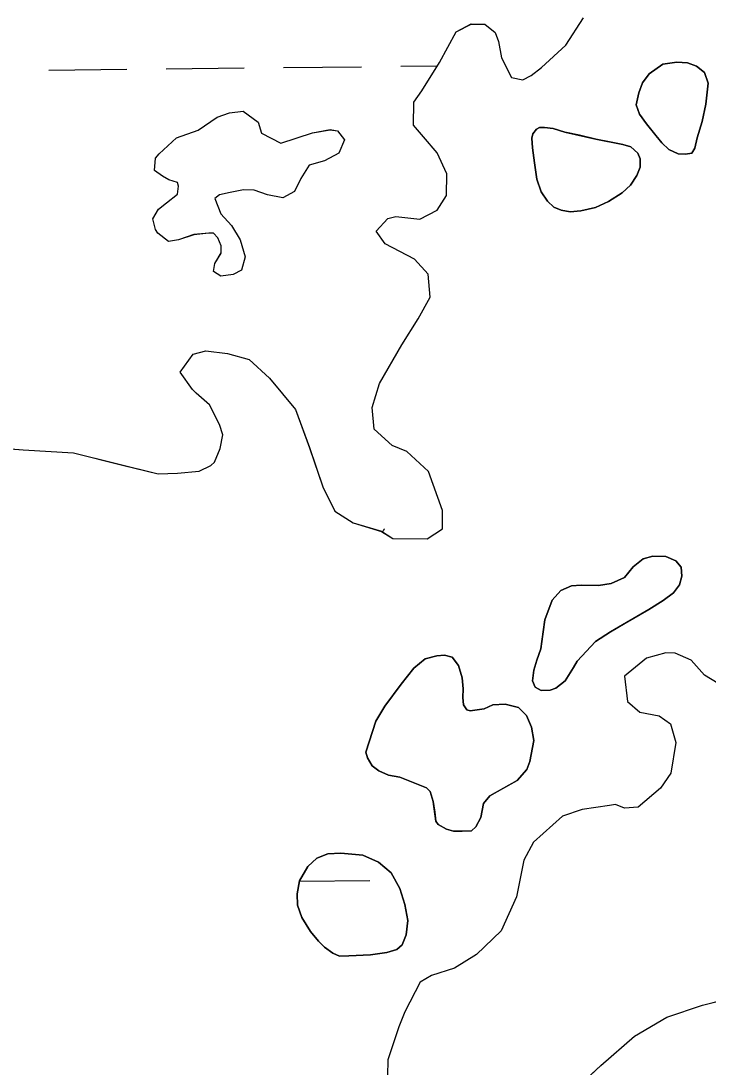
# Model space of a CAD drawing. Extents: x 3734862 to 3772949, y 391520 to 417239.
# Drawn here: x 3747365.6 to 3747646.7, y 411885.8 to 412313.6 of the extents above; entities that cross this region are included whole.
import ezdxf

# ---------------------------------------------------------------- set-up
doc = ezdxf.new("R2010")
doc.units = 0
doc.layers.add('V-TOPO-SHOR', color=7, linetype='Continuous')
doc.layers.add('V-WETL-SWMP', color=7, linetype='Continuous')

msp = doc.modelspace()

# ---------------------------------------------------------------- linework, layer by layer
at = {"layer": 'V-TOPO-SHOR'}
for points in [[(3747530.32, 412266.22), (3747526.18, 412270.98), (3747526.34, 412280.35), (3747529.69, 412284.98), (3747536.91, 412296.57), (3747543.68, 412309.12), (3747549.82, 412312.3), (3747555.44, 412312.2), (3747559.6, 412308.86), (3747560.95, 412305.09), (3747562.25, 412298.5), (3747566.33, 412290.47), (3747571, 412289.46), (3747574.31, 412291.28), (3747578.58, 412294.49), (3747588.57, 412303.7), (3747595.78, 412314.83)], [(3747642.24, 412265.69), (3747644.3, 412272.48), (3747645.88, 412279.57), (3747646.7, 412288.14), (3747645.21, 412292.45), (3747642.03, 412295.04), (3747638.25, 412296.46), (3747633.97, 412296.73), (3747628.2, 412295.85), (3747622.58, 412291.94), (3747619.89, 412288.18), (3747618.36, 412284.21), (3747617.31, 412279.26), (3747618.61, 412275.43), (3747621.57, 412271.49), (3747625.39, 412266.74), (3747627.87, 412263.68), (3747630.66, 412261), (3747634.43, 412259.19), (3747637.45, 412259.04), (3747640.09, 412259.49), (3747641.29, 412261.51), (3747642.24, 412265.69)], [(3747436.3, 412226.15), (3747430.06, 412224.06), (3747426.02, 412223.39), (3747421.69, 412226.75), (3747420.62, 412228.23), (3747419.6, 412232.63), (3747421.85, 412236.61), (3747425.19, 412239.12), (3747429.63, 412242.7), (3747430.05, 412245.98), (3747429.71, 412247.45), (3747426.07, 412248.6), (3747423.54, 412250.11), (3747420.28, 412252.35), (3747420.73, 412257.46), (3747422.23, 412259.27), (3747429.27, 412265.73), (3747438.1, 412268.87), (3747445.86, 412274.23), (3747451, 412275.97), (3747456.49, 412276.61), (3747462.63, 412272.13), (3747464.02, 412267.72), (3747471.99, 412263.57), (3747478.24, 412265.66), (3747484.85, 412267.74), (3747492.18, 412269.09), (3747495.1, 412268.67), (3747497.96, 412264.97), (3747495.68, 412259.53), (3747489.78, 412256.34), (3747483.54, 412254.61), (3747480.16, 412249.18), (3747477.52, 412243.75), (3747472.73, 412241.27), (3747466.53, 412242.46), (3747461.08, 412244.38), (3747456.7, 412244.45), (3747451.2, 412243.45), (3747446.8, 412242.42), (3747444.95, 412240.99), (3747447.4, 412234.73), (3747451.71, 412229.91), (3747455.27, 412224.01), (3747457.35, 412217.03), (3747455.8, 412211.58), (3747452.48, 412209.8), (3747447.35, 412209.16), (3747444.46, 412211.03), (3747444.88, 412214.31), (3747447.51, 412218.66), (3747447.52, 412219.02), (3747447.56, 412221.58), (3747446.15, 412224.89), (3747444.35, 412226.74), (3747442.52, 412226.78), (3747436.3, 412226.15)], [(3747594.66, 412235.95), (3747600.73, 412237.32), (3747606.03, 412239.67), (3747611.55, 412243.28), (3747615.01, 412246.35), (3747617.62, 412250.4), (3747618.94, 412253.69), (3747618.9, 412257.2), (3747617.96, 412259.46), (3747615.08, 412262.04), (3747611.88, 412263.07), (3747606.43, 412264.13), (3747600.79, 412265.2), (3747594.09, 412266.77), (3747588.17, 412268.13), (3747583.42, 412269.58), (3747579.81, 412269.92), (3747577.77, 412269.96), (3747576.49, 412269.3), (3747575.1, 412267.37), (3747574.58, 412265.62), (3747574.9, 412261.72), (3747575.68, 412255.47), (3747576.74, 412248.82), (3747578.41, 412243.72), (3747580.98, 412239.88), (3747583.67, 412237.4), (3747586.67, 412236.18), (3747590.27, 412235.54), (3747594.66, 412235.95)], [(3747344.57, 412139.92), (3747366.57, 412138.16), (3747387.16, 412136.88), (3747407.23, 412131.87), (3747421.7, 412128.35), (3747429.67, 412128.69), (3747438.59, 412129.48), (3747443.31, 412131.75), (3747444.74, 412133.13), (3747447.18, 412138.71), (3747448.21, 412144.32), (3747446.87, 412148.56), (3747442.78, 412156.59), (3747437.24, 412161.37), (3747435.85, 412162.8), (3747430.81, 412169.91), (3747436.09, 412177.32), (3747441.27, 412178.64), (3747450.15, 412177.56), (3747459.01, 412175.07), (3747467.33, 412167.44), (3747477.9, 412154.61), (3747483.73, 412139.06), (3747489.09, 412123.03), (3747494.09, 412113.11), (3747501.51, 412108.3), (3747513.16, 412104.84), (3747517.8, 412101.95), (3747531.86, 412101.72), (3747538.02, 412105.84), (3747538.14, 412113.33), (3747532.31, 412129.36), (3747523.54, 412137.47), (3747517.48, 412139.91), (3747510.1, 412146.59), (3747509.31, 412155.51), (3747512.28, 412165.3), (3747521.44, 412181.08), (3747528.17, 412191.75), (3747533, 412200.58), (3747532.22, 412209.96), (3747526.69, 412216.14), (3747514.61, 412222.43), (3747510.95, 412227.64), (3747515.72, 412232.72), (3747519.01, 412233.61), (3747528.84, 412232.51), (3747535.93, 412236.14), (3747539.77, 412242.17), (3747539.92, 412251.07), (3747535.84, 412259.57), (3747530.32, 412266.22)], [(3747593.12, 412051.73), (3747600.66, 412059.79), (3747606.87, 412063.79), (3747612.87, 412067.29), (3747622.52, 412072.89), (3747628.33, 412076.6), (3747632.57, 412079.65), (3747635.06, 412083.02), (3747636, 412086.51), (3747635.67, 412090.12), (3747633.56, 412092.79), (3747629.5, 412094.51), (3747624.14, 412094.7), (3747620.12, 412093.59), (3747616.08, 412090.35), (3747612.49, 412085.92), (3747607.09, 412083.47), (3747601.91, 412082.68), (3747594.8, 412082.8), (3747590.8, 412082.57), (3747586.48, 412080.59), (3747582.9, 412076.75), (3747579.94, 412068.61), (3747579.07, 412062.78), (3747578.29, 412056.74), (3747576.65, 412052.09), (3747575.51, 412048.02), (3747574.95, 412043.64), (3747575.98, 412041.09), (3747578.4, 412039.78), (3747582.11, 412039.91), (3747584.46, 412040.66), (3747588.21, 412043.72), (3747591.71, 412049.21), (3747593.12, 412051.73)], [(3747650.85, 412042.61), (3747645.29, 412045.98), (3747639.76, 412052.16), (3747633.25, 412055.08), (3747629.5, 412055.14), (3747621.5, 412052.93), (3747612.48, 412045.58), (3747613.71, 412035.25), (3747618.8, 412030.95), (3747626.74, 412029.41)], [(3747553.77, 411987.83), (3747554.83, 411993.57), (3747557.42, 411996.64), (3747562.83, 411999.67), (3747568.64, 412002.99), (3747572.61, 412007.51), (3747573.83, 412010.71), (3747575.44, 412019.36), (3747574.45, 412024.73), (3747572.38, 412029.54), (3747569.12, 412032.82), (3747563.78, 412034.17), (3747558.71, 412033.86), (3747555.08, 412032.26), (3747549.41, 412031.48), (3747548.05, 412031.89), (3747546.62, 412033.86), (3747546.38, 412036.89), (3747546.53, 412040.5), (3747546.12, 412044.89), (3747544.64, 412049.98), (3747541.97, 412053.34), (3747538.96, 412054.17), (3747535.74, 412053.93), (3747530.94, 412052.74), (3747526.39, 412048.82), (3747521.22, 412042.37), (3747514.54, 412033.41), (3747510.83, 412027.23), (3747506.72, 412014.53), (3747507.37, 412012.18), (3747509.36, 412008.93), (3747512.06, 412006.84), (3747516.03, 412005.12), (3747520.6, 412004.26), (3747531.54, 411999.89), (3747532.98, 411998.5), (3747534.28, 411994.39), (3747534.89, 411989.99), (3747535.42, 411986.38), (3747536.37, 411984.99), (3747539.75, 411983.09), (3747542.56, 411982.26), (3747546.07, 411982.21), (3747549.97, 411982.43), (3747551.66, 411983.97), (3747553.77, 411987.83)], [(3747626.74, 412029.41), (3747631.37, 412026.06), (3747633.59, 412018.52), (3747631.51, 412005.9), (3747627.2, 411999.88), (3747618.16, 411992.07), (3747612.53, 411991.69), (3747608.81, 411993.15), (3747606.46, 411992.72), (3747595.19, 411991.03), (3747587.18, 411988.35), (3747575.29, 411977.77), (3747571.42, 411970.33), (3747568.36, 411955.39), (3747562.04, 411941.43), (3747552.04, 411931.76), (3747543.05, 411926.28), (3747533.63, 411923.15), (3747528.9, 411920.42), (3747522.61, 411908.34), (3747520.17, 411902.29), (3747515.73, 411888.77), (3747515.62, 411882.21)], [(3747499.81, 411931.19), (3747508.59, 411931.64), (3747515.33, 411932.6), (3747519.44, 411933.8), (3747521.52, 411935.71), (3747523.25, 411939.88), (3747523.93, 411945.72), (3747522.67, 411952.27), (3747520.63, 411958.74), (3747517.13, 411965.13), (3747511.84, 411969.5), (3747505.55, 411972.43), (3747496.5, 411973.26), (3747491.23, 411972.96), (3747486.62, 411971.18), (3747483.05, 411967.73), (3747479.64, 411961.94), (3747478.68, 411956.59), (3747478.7, 411951.91), (3747480.47, 411946.91), (3747484.08, 411941.2), (3747487.33, 411937.25), (3747489.82, 411934.77), (3747493.2, 411932.37), (3747496, 411931.16), (3747499.81, 411931.19)], [(3747591.43, 411875.82), (3747602.85, 411886.41), (3747616.63, 411898.37), (3747629.88, 411906.12), (3747644.49, 411911.04), (3747660.02, 411915)]]:
    msp.add_lwpolyline(points, dxfattribs=at)
at = {"layer": 'V-WETL-SWMP'}
for p, q in [((3747543.67, 412309.11), (3747549.82, 412312.29)), ((3747549.82, 412312.29), (3747555.44, 412312.19)), ((3747555.44, 412312.19), (3747559.6, 412308.85)), ((3747588.57, 412303.69), (3747595.78, 412314.82)), ((3747536.91, 412296.56), (3747543.67, 412309.11)), ((3747559.6, 412308.85), (3747560.95, 412305.08)), ((3747560.95, 412305.08), (3747562.24, 412298.49)), ((3747578.58, 412294.48), (3747588.57, 412303.69)), ((3747424.98, 412293.98), (3747456.98, 412294.32)), ((3747472.98, 412294.49), (3747504.97, 412294.83)), ((3747520.97, 412295), (3747536.03, 412295.16)), ((3747529.69, 412284.97), (3747536.91, 412296.56)), ((3747562.24, 412298.49), (3747566.33, 412290.46)), ((3747574.31, 412291.27), (3747578.58, 412294.48)), ((3747376.98, 412293.48), (3747408.98, 412293.81)), ((3747566.33, 412290.46), (3747571, 412289.45)), ((3747571, 412289.45), (3747574.31, 412291.27)), ((3747526.33, 412280.34), (3747529.69, 412284.97)), ((3747526.18, 412270.97), (3747526.33, 412280.34)), ((3747438.09, 412268.86), (3747445.86, 412274.22)), ((3747445.86, 412274.22), (3747451, 412275.96)), ((3747451, 412275.96), (3747456.49, 412276.6)), ((3747456.49, 412276.6), (3747462.63, 412272.12)), ((3747429.27, 412265.72), (3747438.09, 412268.86)), ((3747462.63, 412272.12), (3747464.02, 412267.71)), ((3747484.85, 412267.74), (3747492.18, 412269.08)), ((3747492.18, 412269.08), (3747495.1, 412268.67)), ((3747495.1, 412268.67), (3747497.96, 412264.96)), ((3747530.32, 412266.21), (3747526.18, 412270.97)), ((3747422.22, 412259.26), (3747429.27, 412265.72)), ((3747464.02, 412267.71), (3747471.99, 412263.56)), ((3747471.99, 412263.56), (3747484.85, 412267.74)), ((3747497.96, 412264.96), (3747495.68, 412259.52)), ((3747535.84, 412259.56), (3747530.32, 412266.21)), ((3747420.28, 412252.35), (3747420.73, 412257.46)), ((3747420.73, 412257.46), (3747422.22, 412259.26)), ((3747489.78, 412256.33), (3747483.54, 412254.6)), ((3747495.68, 412259.52), (3747489.78, 412256.33)), ((3747539.92, 412251.06), (3747535.84, 412259.56)), ((3747423.54, 412250.1), (3747420.28, 412252.35)), ((3747483.54, 412254.6), (3747480.16, 412249.18)), ((3747426.07, 412248.6), (3747423.54, 412250.1)), ((3747429.7, 412247.44), (3747426.07, 412248.6)), ((3747430.05, 412245.97), (3747429.7, 412247.44)), ((3747480.16, 412249.18), (3747477.52, 412243.74)), ((3747539.77, 412242.16), (3747539.92, 412251.06)), ((3747429.63, 412242.69), (3747430.05, 412245.97)), ((3747451.2, 412243.44), (3747446.8, 412242.41)), ((3747456.7, 412244.44), (3747451.2, 412243.44)), ((3747461.08, 412244.37), (3747456.7, 412244.44)), ((3747466.53, 412242.46), (3747461.08, 412244.37)), ((3747477.52, 412243.74), (3747472.72, 412241.26)), ((3747421.85, 412236.61), (3747425.18, 412239.11)), ((3747425.18, 412239.11), (3747429.63, 412242.69)), ((3747446.8, 412242.41), (3747444.95, 412240.98)), ((3747444.95, 412240.98), (3747447.4, 412234.73)), ((3747472.72, 412241.26), (3747466.53, 412242.46)), ((3747535.92, 412236.13), (3747539.77, 412242.16)), ((3747419.6, 412232.63), (3747421.85, 412236.61)), ((3747447.4, 412234.73), (3747451.71, 412229.91)), ((3747528.83, 412232.5), (3747535.92, 412236.13)), ((3747420.62, 412228.22), (3747419.6, 412232.63)), ((3747510.95, 412227.64), (3747515.72, 412232.71)), ((3747515.72, 412232.71), (3747519.01, 412233.6)), ((3747519.01, 412233.6), (3747528.83, 412232.5)), ((3747421.69, 412226.74), (3747420.62, 412228.22)), ((3747426.02, 412223.38), (3747421.69, 412226.74)), ((3747436.3, 412226.14), (3747430.05, 412224.05)), ((3747442.52, 412226.77), (3747436.3, 412226.14)), ((3747444.35, 412226.74), (3747442.52, 412226.77)), ((3747446.15, 412224.88), (3747444.35, 412226.74)), ((3747451.71, 412229.91), (3747455.27, 412224)), ((3747514.61, 412222.42), (3747510.95, 412227.64)), ((3747430.05, 412224.05), (3747426.02, 412223.38)), ((3747447.55, 412221.57), (3747446.15, 412224.88)), ((3747447.51, 412218.65), (3747447.55, 412221.57)), ((3747455.27, 412224), (3747457.35, 412217.03)), ((3747526.69, 412216.13), (3747514.61, 412222.42)), ((3747444.88, 412214.31), (3747447.51, 412218.65)), ((3747444.46, 412211.02), (3747444.88, 412214.31)), ((3747457.35, 412217.03), (3747455.8, 412211.57)), ((3747532.22, 412209.95), (3747526.69, 412216.13)), ((3747447.35, 412209.15), (3747444.46, 412211.02)), ((3747452.48, 412209.8), (3747447.35, 412209.15)), ((3747455.8, 412211.57), (3747452.48, 412209.8)), ((3747533, 412200.57), (3747532.22, 412209.95)), ((3747528.17, 412191.74), (3747533, 412200.57)), ((3747521.44, 412181.08), (3747528.17, 412191.74)), ((3747512.27, 412165.29), (3747521.44, 412181.08)), ((3747430.81, 412169.91), (3747436.09, 412177.32)), ((3747436.09, 412177.32), (3747441.26, 412178.64)), ((3747441.26, 412178.64), (3747450.15, 412177.55)), ((3747450.15, 412177.55), (3747459.01, 412175.07)), ((3747459.01, 412175.07), (3747467.32, 412167.44)), ((3747435.85, 412162.79), (3747430.81, 412169.91)), ((3747467.32, 412167.44), (3747477.89, 412154.61)), ((3747437.24, 412161.37), (3747435.85, 412162.79)), ((3747509.3, 412155.5), (3747512.27, 412165.29)), ((3747442.78, 412156.59), (3747437.24, 412161.37)), ((3747446.87, 412148.56), (3747442.78, 412156.59)), ((3747477.89, 412154.61), (3747483.73, 412139.05)), ((3747510.1, 412146.59), (3747509.3, 412155.5)), ((3747448.2, 412144.32), (3747446.87, 412148.56)), ((3747517.48, 412139.91), (3747510.1, 412146.59)), ((3747447.17, 412138.71), (3747448.2, 412144.32)), ((3747344.57, 412139.92), (3747366.57, 412138.15)), ((3747366.57, 412138.15), (3747387.16, 412136.88)), ((3747387.16, 412136.88), (3747421.7, 412128.35)), ((3747444.74, 412133.13), (3747447.17, 412138.71)), ((3747483.73, 412139.05), (3747489.09, 412123.03)), ((3747523.54, 412137.46), (3747517.48, 412139.91)), ((3747532.31, 412129.36), (3747523.54, 412137.46)), ((3747438.59, 412129.48), (3747443.31, 412131.75)), ((3747443.31, 412131.75), (3747444.74, 412133.13)), ((3747421.7, 412128.35), (3747429.67, 412128.69)), ((3747429.67, 412128.69), (3747438.59, 412129.48)), ((3747538.14, 412113.33), (3747532.31, 412129.36)), ((3747489.09, 412123.03), (3747494.09, 412113.11)), ((3747494.09, 412113.11), (3747501.5, 412108.3)), ((3747538.02, 412105.83), (3747538.14, 412113.33)), ((3747501.5, 412108.3), (3747513.16, 412104.83)), ((3747513.16, 412104.83), (3747517.8, 412101.95)), ((3747517.8, 412101.95), (3747531.86, 412101.72)), ((3747531.86, 412101.72), (3747538.02, 412105.83)), ((3747629.5, 412055.14), (3747621.5, 412052.93)), ((3747633.25, 412055.08), (3747629.5, 412055.14)), ((3747639.76, 412052.16), (3747633.25, 412055.08)), ((3747621.5, 412052.93), (3747612.48, 412045.58)), ((3747645.29, 412045.98), (3747639.76, 412052.16)), ((3747612.48, 412045.58), (3747613.71, 412035.25)), ((3747650.85, 412042.61), (3747645.29, 412045.98)), ((3747613.71, 412035.25), (3747618.8, 412030.95)), ((3747618.8, 412030.95), (3747626.74, 412029.41)), ((3747626.74, 412029.41), (3747631.37, 412026.06)), ((3747631.37, 412026.06), (3747633.59, 412018.52)), ((3747633.59, 412018.52), (3747631.51, 412005.9)), ((3747631.51, 412005.9), (3747627.2, 411999.88)), ((3747627.2, 411999.88), (3747618.16, 411992.06)), ((3747595.19, 411991.03), (3747587.18, 411988.35)), ((3747606.46, 411992.72), (3747595.19, 411991.03)), ((3747608.81, 411993.15), (3747606.46, 411992.72)), ((3747612.54, 411991.69), (3747608.81, 411993.15)), ((3747618.16, 411992.06), (3747612.54, 411991.69)), ((3747587.18, 411988.35), (3747575.29, 411977.77)), ((3747575.29, 411977.77), (3747571.42, 411970.34)), ((3747571.42, 411970.34), (3747568.36, 411955.39)), ((3747479.6, 411961.73), (3747508.41, 411962.04)), ((3747568.36, 411955.39), (3747562.04, 411941.44)), ((3747562.04, 411941.44), (3747552.05, 411931.76)), ((3747552.05, 411931.76), (3747543.05, 411926.28)), ((3747533.63, 411923.16), (3747528.9, 411920.42)), ((3747543.05, 411926.28), (3747533.63, 411923.16)), ((3747528.9, 411920.42), (3747522.61, 411908.34)), ((3747644.49, 411911.04), (3747660.02, 411915)), ((3747629.88, 411906.12), (3747644.49, 411911.04)), ((3747522.61, 411908.34), (3747520.17, 411902.29)), ((3747616.64, 411898.37), (3747629.88, 411906.12)), ((3747520.17, 411902.29), (3747515.73, 411888.77)), ((3747602.85, 411886.41), (3747616.64, 411898.37)), ((3747515.73, 411888.77), (3747515.62, 411882.22)), ((3747591.43, 411875.82), (3747602.85, 411886.41))]:
    msp.add_line(p, q, dxfattribs=at)
for points in [[(3747642.24, 412265.69), (3747641.29, 412261.51), (3747640.09, 412259.49), (3747637.45, 412259.04), (3747634.43, 412259.19), (3747630.66, 412261.01), (3747627.87, 412263.68), (3747621.57, 412271.49), (3747618.61, 412275.43), (3747617.31, 412279.26), (3747618.36, 412284.21), (3747619.89, 412288.18), (3747622.58, 412291.94), (3747628.2, 412295.85), (3747633.97, 412296.73), (3747638.25, 412296.46), (3747642.03, 412295.04), (3747645.21, 412292.45), (3747646.7, 412288.14), (3747645.88, 412279.57), (3747644.3, 412272.48)], [(3747590.27, 412235.54), (3747586.67, 412236.18), (3747583.67, 412237.4), (3747580.98, 412239.88), (3747578.41, 412243.72), (3747576.74, 412248.82), (3747575.68, 412255.47), (3747574.91, 412261.72), (3747574.58, 412265.62), (3747575.1, 412267.37), (3747576.49, 412269.3), (3747577.77, 412269.96), (3747579.82, 412269.93), (3747583.42, 412269.58), (3747588.17, 412268.13), (3747600.8, 412265.2), (3747611.88, 412263.07), (3747615.08, 412262.04), (3747617.96, 412259.46), (3747618.9, 412257.2), (3747618.94, 412253.69), (3747617.62, 412250.4), (3747615.01, 412246.34), (3747611.55, 412243.28), (3747606.03, 412239.67), (3747600.73, 412237.32), (3747594.66, 412235.95)], [(3747593.12, 412051.73), (3747591.71, 412049.21), (3747588.21, 412043.72), (3747584.46, 412040.66), (3747582.11, 412039.92), (3747578.4, 412039.78), (3747575.98, 412041.09), (3747574.95, 412043.64), (3747575.51, 412048.02), (3747576.65, 412052.09), (3747578.29, 412056.74), (3747579.94, 412068.61), (3747582.9, 412076.75), (3747586.48, 412080.59), (3747590.8, 412082.57), (3747594.8, 412082.8), (3747601.91, 412082.68), (3747607.09, 412083.47), (3747612.49, 412085.92), (3747616.08, 412090.35), (3747620.12, 412093.6), (3747624.14, 412094.7), (3747629.5, 412094.51), (3747633.57, 412092.79), (3747635.67, 412090.12), (3747636, 412086.51), (3747635.06, 412083.02), (3747632.57, 412079.65), (3747628.33, 412076.6), (3747622.52, 412072.89), (3747606.87, 412063.79), (3747600.66, 412059.79)], [(3747553.77, 411987.83), (3747551.66, 411983.97), (3747549.97, 411982.43), (3747546.07, 411982.21), (3747542.56, 411982.26), (3747539.75, 411983.09), (3747536.37, 411985), (3747535.41, 411986.38), (3747534.28, 411994.39), (3747532.98, 411998.5), (3747531.54, 411999.89), (3747520.6, 412004.26), (3747516.03, 412005.12), (3747512.06, 412006.84), (3747509.36, 412008.93), (3747507.37, 412012.18), (3747506.72, 412014.53), (3747510.83, 412027.23), (3747514.54, 412033.41), (3747521.22, 412042.37), (3747526.39, 412048.82), (3747530.94, 412052.74), (3747535.74, 412053.93), (3747538.96, 412054.17), (3747541.97, 412053.34), (3747544.64, 412049.98), (3747546.12, 412044.89), (3747546.53, 412040.49), (3747546.38, 412036.89), (3747546.62, 412033.86), (3747548.05, 412031.89), (3747549.41, 412031.48), (3747555.08, 412032.26), (3747558.71, 412033.86), (3747563.78, 412034.17), (3747569.12, 412032.82), (3747572.38, 412029.54), (3747574.45, 412024.73), (3747575.43, 412019.36), (3747573.83, 412010.71), (3747572.61, 412007.51), (3747568.64, 412002.99), (3747557.42, 411996.64), (3747554.83, 411993.57)], [(3747496, 411931.16), (3747493.2, 411932.37), (3747489.83, 411934.77), (3747487.33, 411937.25), (3747484.08, 411941.2), (3747480.47, 411946.91), (3747478.7, 411951.91), (3747478.68, 411956.59), (3747479.64, 411961.94), (3747483.05, 411967.73), (3747486.62, 411971.18), (3747491.23, 411972.96), (3747496.5, 411973.27), (3747505.55, 411972.43), (3747511.84, 411969.51), (3747517.13, 411965.13), (3747520.63, 411958.74), (3747522.67, 411952.27), (3747523.93, 411945.72), (3747523.25, 411939.88), (3747521.52, 411935.71), (3747519.45, 411933.8), (3747515.33, 411932.6), (3747508.59, 411931.64), (3747499.81, 411931.19)]]:
    msp.add_lwpolyline(points, close=True, dxfattribs=at)
msp.add_arc((3747541.3, 412083.07), 35.25, 139.8333, 142.2331, dxfattribs=at)

doc.saveas('drawing.dxf')
